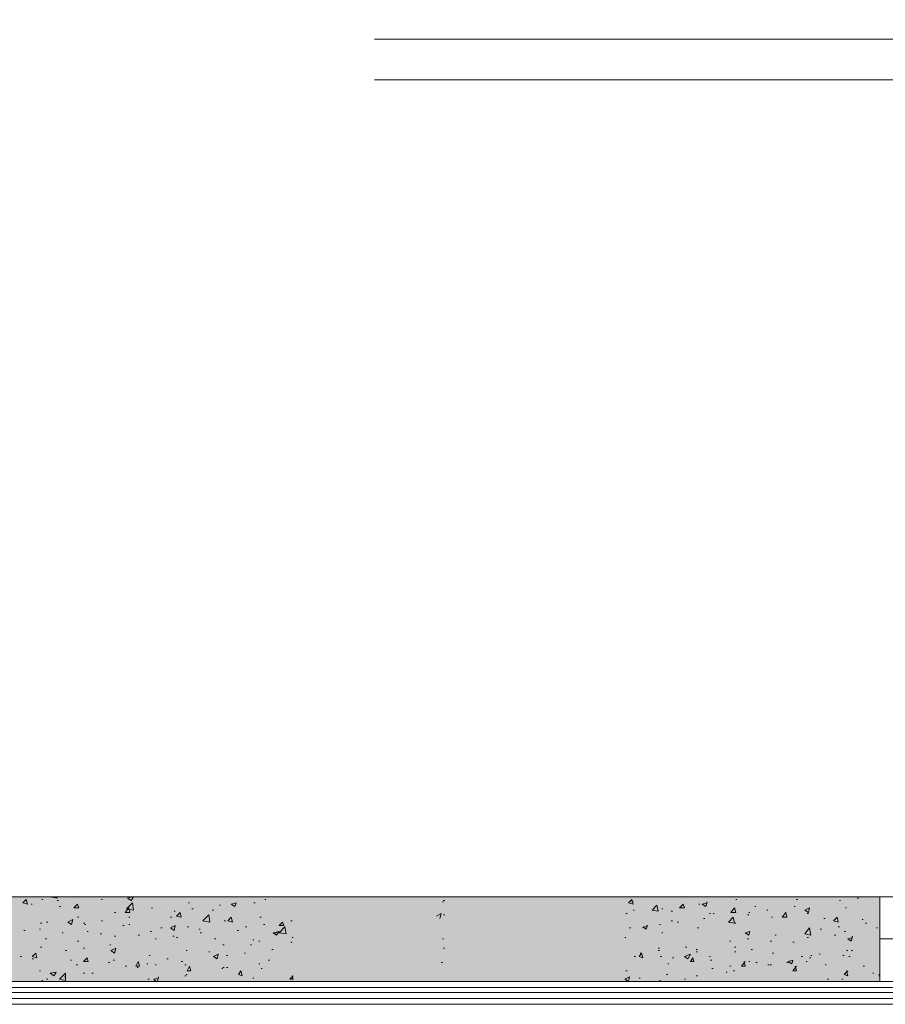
# Model space of a CAD drawing. Header units: millimetres. Extents: x -14047 to 49934, y -21523 to 14989.
# Tile 378 of 580: x 20138 to 20446, y 4707 to 5056. Entities that reach past the tile are written whole.
import ezdxf

# ---------------------------------------------------------------- set-up
doc = ezdxf.new("R2010")
doc.units = ezdxf.units.MM
doc.layers.add('A_STOLARKA OKIENNA', color=141, linetype='Continuous', lineweight=15)
doc.layers.add('C00-00-00', color=7, linetype='Continuous')
for name, color, linetype, true_color in [('C76-76-76', 7, 'Continuous', 0x767676), ('C98-98-98', 7, 'Continuous', 0x989898), ('C9C-9C-9C', 7, 'Continuous', 0x9c9c9c)]:
    doc.layers.add(name, color=color, linetype=linetype, true_color=true_color)

msp = doc.modelspace()

# ---------------------------------------------------------------- hatches: boundary and pattern name
at = {"layer": 'C9C-9C-9C'}
h = msp.add_hatch(color=256, dxfattribs=at)
h.dxf.hatch_style = 2
h.paths.add_polyline_path([(20094.873, 4744.647), (20443.699, 4714.59), (20094.873, 4714.59)])
h = msp.add_hatch(color=256, dxfattribs=at)
h.dxf.hatch_style = 2
h.paths.add_polyline_path([(20094.873, 4744.647), (20443.699, 4744.647), (20443.699, 4714.59)])

# ---------------------------------------------------------------- linework, layer by layer
at = {"layer": 'A_STOLARKA OKIENNA'}
for p, q in [((21650.389, 5049.13), (20264.211, 5049.13)), ((21407.629, 5034.63), (20264.211, 5034.63))]:
    msp.add_line(p, q, dxfattribs=at)
at = {"layer": 'C00-00-00', "lineweight": 0}
for points in [[(20094.873, 4744.647), (20094.873, 4714.59), (20443.699, 4714.59), (20443.699, 4744.647)], [(20443.699, 4744.647), (20443.699, 4729.83), (20653.673, 4729.83), (20653.673, 4744.647)], [(20443.699, 4729.83), (20443.699, 4714.59), (20653.673, 4714.59), (20653.673, 4729.83)]]:
    msp.add_lwpolyline(points, close=True, dxfattribs=at)
for points in [[(18871.016, 4714.59), (23257.173, 4714.59)], [(18871.016, 4712.473), (23257.173, 4712.473)], [(22750.866, 4714.59), (18955.683, 4714.59)], [(18871.016, 4710.78), (23257.173, 4710.78)], [(18871.016, 4708.663), (23257.173, 4708.663)], [(18871.016, 4706.547), (23257.173, 4706.547)]]:
    msp.add_lwpolyline(points, dxfattribs=at)
at = {"layer": 'C76-76-76', "lineweight": 0}
msp.add_lwpolyline([(20094.873, 5861.823), (20094.873, 4714.59), (21726.823, 4714.59), (21726.823, 5861.823)], close=True, dxfattribs=at)
at = {"layer": 'C98-98-98', "lineweight": 0}
for points in [[(20139.323, 4742.53), (20140.593, 4743.8)], [(20141.016, 4742.107), (20140.593, 4743.8)], [(20146.096, 4743.8), (20146.519, 4743.8)], [(20149.059, 4744.647), (20149.483, 4744.647)], [(20149.059, 4744.647), (20151.599, 4744.223)], [(20151.599, 4744.223), (20151.176, 4744.647)], [(20151.599, 4743.377), (20152.023, 4743.377)], [(20167.263, 4743.8), (20167.686, 4743.8)], [(20176.576, 4744.223), (20178.269, 4744.647)], [(20176.576, 4744.223), (20177.846, 4743.377)], [(20177.846, 4743.377), (20178.693, 4744.647)], [(20211.289, 4744.647), (20211.713, 4744.647)], [(20225.259, 4743.8), (20225.683, 4743.8)], [(20288.336, 4742.953), (20288.759, 4742.953)], [(20288.759, 4743.377), (20289.183, 4743.377)], [(20354.376, 4742.53), (20355.646, 4743.8)], [(20356.069, 4742.107), (20355.646, 4743.8)], [(20355.646, 4742.953), (20356.069, 4742.953)], [(20381.893, 4741.26), (20382.316, 4742.953)], [(20392.476, 4743.8), (20392.899, 4743.8)], [(20414.066, 4743.8), (20414.489, 4743.8)], [(20429.306, 4743.377), (20429.729, 4743.377)], [(20435.656, 4744.223), (20436.079, 4744.223)], [(20139.323, 4742.53), (20141.016, 4742.107)], [(20142.286, 4742.107), (20142.709, 4742.107)], [(20152.446, 4741.26), (20152.869, 4741.26)], [(20157.526, 4740.837), (20158.796, 4742.107)], [(20157.526, 4740.837), (20159.219, 4740.837)], [(20159.219, 4740.837), (20158.796, 4742.107)], [(20171.919, 4739.143), (20172.343, 4739.143)], [(20175.729, 4739.143), (20176.999, 4740.837)], [(20175.729, 4739.143), (20177.423, 4739.143)], [(20176.153, 4740.413), (20178.269, 4742.53)], [(20176.153, 4740.413), (20178.693, 4739.99)], [(20177.423, 4739.143), (20176.999, 4740.837)], [(20178.693, 4739.99), (20178.269, 4742.53)], [(20185.043, 4740.837), (20185.466, 4740.837)], [(20193.086, 4739.567), (20193.509, 4739.567)], [(20193.933, 4737.873), (20195.203, 4739.143)], [(20195.626, 4737.45), (20195.203, 4739.143)], [(20198.166, 4742.53), (20198.589, 4742.53)], [(20199.436, 4740.413), (20199.859, 4740.413)], [(20206.633, 4739.99), (20207.056, 4739.99)], [(20209.173, 4741.683), (20209.596, 4741.683)], [(20213.406, 4742.107), (20215.099, 4742.53)], [(20213.406, 4742.107), (20214.676, 4741.26)], [(20214.676, 4741.26), (20215.099, 4742.53)], [(20221.449, 4742.53), (20221.873, 4742.53)], [(20354.376, 4742.53), (20356.069, 4742.107)], [(20356.069, 4739.99), (20356.493, 4739.99)], [(20362.843, 4739.99), (20364.536, 4741.683)], [(20362.843, 4739.99), (20364.959, 4739.567)], [(20364.959, 4739.567), (20364.536, 4741.683)], [(20366.229, 4740.413), (20366.653, 4740.413)], [(20369.616, 4739.567), (20370.039, 4739.567)], [(20372.579, 4740.837), (20373.849, 4742.107)], [(20372.579, 4740.837), (20374.273, 4740.837)], [(20374.273, 4740.837), (20373.849, 4742.107)], [(20379.353, 4742.107), (20379.776, 4742.107)], [(20380.623, 4742.107), (20382.316, 4742.53)], [(20380.623, 4742.107), (20381.893, 4741.26)], [(20390.783, 4739.143), (20392.053, 4740.837)], [(20390.783, 4739.143), (20392.476, 4739.143)], [(20392.476, 4739.143), (20392.053, 4740.837)], [(20397.133, 4739.143), (20397.556, 4739.143)], [(20399.249, 4741.26), (20399.673, 4741.26)], [(20403.483, 4739.99), (20403.906, 4739.99)], [(20408.986, 4737.45), (20410.256, 4739.143)], [(20410.679, 4737.45), (20410.256, 4739.143)], [(20413.219, 4741.26), (20413.643, 4741.26)], [(20417.029, 4739.99), (20418.723, 4740.837)], [(20417.029, 4739.99), (20418.299, 4739.143)], [(20418.299, 4739.143), (20418.723, 4740.837)], [(20431.423, 4740.837), (20431.846, 4740.837)], [(20147.789, 4735.757), (20148.213, 4735.757)], [(20155.409, 4735.757), (20157.103, 4736.603)], [(20155.409, 4735.757), (20156.679, 4734.91)], [(20156.679, 4734.91), (20157.103, 4736.603)], [(20158.796, 4737.45), (20159.219, 4737.45)], [(20167.263, 4736.18), (20167.686, 4736.18)], [(20176.999, 4737.45), (20177.423, 4737.45)], [(20191.816, 4737.45), (20192.239, 4737.45)], [(20193.933, 4737.873), (20195.626, 4737.45)], [(20203.246, 4736.18), (20205.363, 4738.297)], [(20203.246, 4736.18), (20205.786, 4735.757)], [(20205.786, 4735.757), (20205.363, 4738.297)], [(20210.866, 4736.18), (20211.289, 4736.18)], [(20212.136, 4736.18), (20213.406, 4737.45)], [(20212.136, 4736.18), (20213.829, 4735.757)], [(20213.829, 4735.757), (20213.406, 4737.45)], [(20223.566, 4737.45), (20223.989, 4737.45)], [(20230.339, 4734.487), (20231.609, 4735.757)], [(20232.033, 4734.487), (20231.609, 4735.757)], [(20234.573, 4736.18), (20234.996, 4736.18)], [(20286.219, 4737.873), (20287.913, 4738.72)], [(20287.489, 4737.027), (20287.913, 4738.72)], [(20288.759, 4738.297), (20289.183, 4738.297)], [(20353.529, 4738.72), (20353.953, 4738.72)], [(20369.616, 4736.18), (20370.039, 4736.18)], [(20371.733, 4735.757), (20372.156, 4735.757)], [(20381.046, 4737.027), (20381.469, 4737.027)], [(20383.163, 4738.72), (20383.586, 4738.72)], [(20384.433, 4738.72), (20384.856, 4738.72)], [(20389.936, 4735.757), (20391.629, 4737.45)], [(20389.936, 4735.757), (20392.053, 4735.333)], [(20392.053, 4735.333), (20391.629, 4737.45)], [(20396.709, 4738.297), (20397.133, 4738.297)], [(20405.176, 4737.45), (20405.599, 4737.45)], [(20408.986, 4737.45), (20410.679, 4737.45)], [(20410.256, 4737.45), (20410.679, 4737.45)], [(20417.876, 4738.72), (20418.299, 4738.72)], [(20423.803, 4737.027), (20424.226, 4737.027)], [(20427.189, 4736.18), (20428.459, 4737.45)], [(20427.189, 4736.18), (20428.883, 4735.757)], [(20428.883, 4735.757), (20428.459, 4737.45)], [(20437.349, 4736.603), (20437.773, 4736.603)], [(20139.746, 4732.793), (20140.169, 4732.793)], [(20145.249, 4733.217), (20145.673, 4733.217)], [(20145.673, 4735.333), (20146.096, 4735.333)], [(20160.913, 4735.333), (20161.336, 4735.333)], [(20161.336, 4734.91), (20161.759, 4734.91)], [(20162.183, 4732.37), (20162.606, 4732.37)], [(20174.883, 4734.487), (20175.306, 4734.487)], [(20176.999, 4734.91), (20177.423, 4734.91)], [(20184.619, 4732.37), (20185.043, 4732.37)], [(20188.429, 4733.64), (20188.853, 4733.64)], [(20191.816, 4733.64), (20193.509, 4734.487)], [(20191.816, 4733.64), (20193.086, 4732.793)], [(20193.086, 4732.793), (20193.509, 4734.487)], [(20197.743, 4734.063), (20198.166, 4734.063)], [(20201.976, 4733.217), (20202.399, 4733.217)], [(20215.523, 4732.793), (20215.946, 4732.793)], [(20218.486, 4734.063), (20218.909, 4734.063)], [(20224.836, 4734.91), (20225.259, 4734.91)], [(20228.223, 4731.947), (20230.339, 4732.37)], [(20229.493, 4731.1), (20230.339, 4732.37)], [(20230.339, 4734.487), (20232.033, 4734.487)], [(20230.339, 4731.947), (20232.456, 4734.063)], [(20232.879, 4731.523), (20232.456, 4734.063)], [(20354.799, 4733.64), (20355.223, 4733.64)], [(20359.456, 4733.64), (20361.149, 4734.487)], [(20359.456, 4734.063), (20360.726, 4733.217)], [(20360.726, 4733.217), (20361.149, 4734.487)], [(20365.383, 4734.91), (20365.806, 4734.91)], [(20378.929, 4733.64), (20379.353, 4733.64)], [(20392.053, 4735.333), (20392.476, 4735.333)], [(20395.863, 4731.947), (20397.556, 4732.37)], [(20397.133, 4731.1), (20397.556, 4732.37)], [(20417.029, 4731.523), (20418.723, 4733.64)], [(20419.146, 4731.1), (20418.723, 4733.64)], [(20422.533, 4733.217), (20422.956, 4733.217)], [(20428.883, 4734.063), (20429.306, 4734.063)], [(20430.999, 4732.37), (20431.423, 4732.37)], [(20438.619, 4735.333), (20439.043, 4735.333)], [(20442.429, 4733.64), (20442.853, 4733.64)], [(20147.366, 4729.83), (20147.789, 4729.83)], [(20153.293, 4731.947), (20153.716, 4731.947)], [(20158.796, 4728.983), (20159.219, 4728.983)], [(20166.839, 4731.523), (20167.263, 4731.523)], [(20171.919, 4730.677), (20172.343, 4730.677)], [(20180.386, 4731.1), (20180.809, 4731.1)], [(20186.313, 4729.83), (20186.736, 4729.83)], [(20192.663, 4730.677), (20193.086, 4730.677)], [(20193.933, 4730.253), (20194.356, 4730.253)], [(20202.399, 4731.947), (20202.823, 4731.947)], [(20207.479, 4729.83), (20207.903, 4729.83)], [(20221.026, 4729.407), (20221.449, 4729.407)], [(20223.143, 4728.983), (20223.566, 4728.983)], [(20228.223, 4731.947), (20229.493, 4731.1)], [(20229.069, 4731.947), (20229.493, 4731.947)], [(20230.339, 4731.947), (20232.879, 4731.523)], [(20234.996, 4730.253), (20235.419, 4730.253)], [(20288.336, 4729.83), (20288.759, 4729.83)], [(20353.106, 4730.253), (20353.529, 4730.253)], [(20366.229, 4731.947), (20366.653, 4731.947)], [(20390.359, 4728.983), (20390.783, 4728.983)], [(20395.863, 4731.947), (20397.133, 4731.1)], [(20396.709, 4729.83), (20397.133, 4729.83)], [(20404.753, 4728.983), (20405.176, 4728.983)], [(20406.446, 4731.1), (20406.869, 4731.1)], [(20417.029, 4731.523), (20419.146, 4731.1)], [(20417.876, 4730.253), (20418.299, 4730.253)], [(20427.613, 4731.1), (20428.036, 4731.1)], [(20432.269, 4729.83), (20433.963, 4730.253)], [(20432.269, 4729.83), (20433.539, 4728.983)], [(20433.539, 4728.983), (20433.963, 4730.677)], [(20145.673, 4726.867), (20146.096, 4726.867)], [(20154.563, 4725.597), (20154.986, 4725.597)], [(20160.913, 4726.443), (20161.336, 4726.443)], [(20170.226, 4727.713), (20170.649, 4727.713)], [(20170.649, 4725.597), (20172.343, 4726.443)], [(20170.649, 4725.597), (20171.919, 4724.75)], [(20171.919, 4724.75), (20172.343, 4726.443)], [(20197.319, 4725.597), (20197.743, 4725.597)], [(20205.363, 4725.173), (20205.786, 4725.173)], [(20210.443, 4727.713), (20210.866, 4727.713)], [(20220.179, 4727.713), (20220.603, 4727.713)], [(20227.799, 4726.02), (20228.223, 4726.02)], [(20234.573, 4728.56), (20234.996, 4728.56)], [(20288.759, 4726.443), (20289.183, 4726.443)], [(20364.959, 4726.443), (20365.383, 4726.443)], [(20364.959, 4725.597), (20365.383, 4725.597)], [(20374.696, 4726.867), (20375.119, 4726.867)], [(20378.506, 4726.02), (20378.929, 4726.02)], [(20378.506, 4725.173), (20378.929, 4725.173)], [(20392.053, 4726.867), (20392.476, 4726.867)], [(20392.053, 4725.173), (20392.476, 4725.173)], [(20397.979, 4726.02), (20398.403, 4726.02)], [(20412.796, 4728.56), (20413.219, 4728.56)], [(20431.846, 4725.597), (20432.269, 4725.597)], [(20433.539, 4725.597), (20433.963, 4725.597)], [(20138.476, 4723.48), (20138.899, 4723.48)], [(20142.709, 4723.48), (20143.979, 4724.75)], [(20142.709, 4723.48), (20144.403, 4723.057)], [(20142.709, 4722.633), (20143.133, 4722.633)], [(20144.403, 4723.057), (20143.979, 4724.75)], [(20156.256, 4722.21), (20156.679, 4722.21)], [(20160.913, 4721.787), (20162.183, 4723.057)], [(20160.913, 4721.787), (20162.606, 4721.787)], [(20162.606, 4721.787), (20162.183, 4723.057)], [(20171.496, 4722.21), (20171.919, 4722.21)], [(20179.539, 4720.093), (20180.386, 4721.787)], [(20180.809, 4720.093), (20180.386, 4721.787)], [(20184.196, 4723.903), (20184.619, 4723.903)], [(20190.546, 4722.633), (20190.969, 4722.633)], [(20195.626, 4721.787), (20196.049, 4721.787)], [(20207.056, 4723.48), (20208.749, 4724.327)], [(20207.056, 4723.48), (20208.326, 4722.633)], [(20208.326, 4722.633), (20208.749, 4724.327)], [(20211.713, 4723.903), (20212.136, 4723.903)], [(20218.063, 4724.75), (20218.486, 4724.75)], [(20226.529, 4722.21), (20226.953, 4722.21)], [(20356.493, 4723.48), (20356.916, 4723.48)], [(20358.186, 4723.48), (20359.033, 4724.75)], [(20358.186, 4723.48), (20359.456, 4723.057)], [(20358.609, 4724.75), (20359.033, 4724.75)], [(20359.456, 4723.057), (20359.033, 4724.75)], [(20365.806, 4723.48), (20366.229, 4723.48)], [(20370.039, 4723.057), (20370.463, 4723.057)], [(20374.273, 4723.48), (20376.389, 4724.327)], [(20374.273, 4723.48), (20375.543, 4722.633)], [(20375.543, 4722.633), (20376.389, 4724.327)], [(20376.389, 4721.787), (20377.236, 4723.057)], [(20376.389, 4721.787), (20377.659, 4721.787)], [(20377.659, 4721.787), (20377.236, 4723.057)], [(20383.163, 4723.48), (20383.586, 4723.48)], [(20383.586, 4722.21), (20384.009, 4722.21)], [(20394.593, 4720.093), (20395.863, 4721.787)], [(20395.863, 4720.093), (20395.439, 4721.787)], [(20397.133, 4721.787), (20397.556, 4721.787)], [(20405.599, 4724.75), (20406.023, 4724.75)], [(20411.103, 4721.787), (20412.796, 4722.21)], [(20411.103, 4721.787), (20412.373, 4720.94)], [(20412.373, 4720.94), (20412.796, 4722.21)], [(20415.759, 4723.48), (20416.183, 4723.48)], [(20417.453, 4721.787), (20417.876, 4721.787)], [(20418.723, 4723.057), (20419.146, 4723.057)], [(20419.146, 4723.903), (20419.569, 4723.903)], [(20422.109, 4724.327), (20422.533, 4724.327)], [(20430.576, 4723.903), (20430.999, 4723.903)], [(20432.693, 4723.48), (20433.116, 4723.48)], [(20145.249, 4718.4), (20145.673, 4718.4)], [(20158.373, 4720.517), (20158.796, 4720.517)], [(20169.803, 4721.363), (20170.226, 4721.363)], [(20175.729, 4720.093), (20176.153, 4720.093)], [(20179.539, 4720.093), (20180.809, 4720.093)], [(20179.963, 4719.67), (20180.386, 4719.67)], [(20183.349, 4720.94), (20183.773, 4720.94)], [(20186.313, 4720.517), (20186.736, 4720.517)], [(20196.896, 4720.517), (20197.319, 4720.517)], [(20197.743, 4718.4), (20198.589, 4720.093)], [(20197.743, 4718.4), (20199.013, 4718.4)], [(20199.013, 4718.4), (20198.589, 4720.093)], [(20210.019, 4719.247), (20210.443, 4719.247)], [(20210.443, 4719.67), (20210.866, 4719.67)], [(20211.713, 4719.67), (20212.136, 4719.67)], [(20215.946, 4717.13), (20216.793, 4718.4)], [(20217.216, 4716.707), (20216.793, 4718.4)], [(20223.143, 4720.94), (20223.566, 4720.94)], [(20223.989, 4719.247), (20224.413, 4719.247)], [(20287.913, 4721.363), (20288.336, 4721.363)], [(20353.529, 4718.4), (20353.953, 4718.4)], [(20368.346, 4720.94), (20368.769, 4720.94)], [(20384.009, 4719.247), (20384.433, 4719.247)], [(20390.359, 4720.093), (20390.783, 4720.093)], [(20391.629, 4718.4), (20392.053, 4718.4)], [(20394.593, 4720.093), (20395.863, 4720.093)], [(20399.673, 4721.363), (20400.096, 4721.363)], [(20403.906, 4720.517), (20404.329, 4720.517)], [(20404.753, 4720.517), (20405.176, 4720.517)], [(20410.679, 4721.363), (20411.103, 4721.363)], [(20412.796, 4718.4), (20414.066, 4720.093)], [(20412.796, 4718.4), (20414.066, 4718.4)], [(20414.066, 4718.4), (20413.643, 4720.093)], [(20424.226, 4720.517), (20424.649, 4720.517)], [(20430.999, 4717.13), (20432.269, 4718.4)], [(20432.269, 4716.707), (20431.846, 4718.4)], [(20437.773, 4720.093), (20438.196, 4720.093)], [(20146.096, 4715.013), (20146.519, 4715.013)], [(20147.789, 4715.437), (20148.213, 4715.437)], [(20149.059, 4717.553), (20151.176, 4717.977)], [(20149.059, 4717.553), (20150.329, 4716.707)], [(20150.329, 4716.707), (20151.176, 4717.977)], [(20152.446, 4715.437), (20154.563, 4717.553)], [(20152.446, 4715.437), (20154.563, 4715.013)], [(20154.139, 4716.283), (20154.563, 4716.283)], [(20154.563, 4715.013), (20154.563, 4717.553)], [(20160.913, 4717.553), (20161.336, 4717.553)], [(20163.876, 4717.553), (20164.299, 4717.553)], [(20183.773, 4715.437), (20184.196, 4715.437)], [(20185.889, 4715.437), (20187.583, 4715.86)], [(20185.889, 4715.437), (20186.736, 4714.59)], [(20187.159, 4714.59), (20187.583, 4716.283)], [(20196.896, 4716.707), (20197.319, 4716.707)], [(20197.319, 4717.13), (20197.743, 4717.13)], [(20215.946, 4717.13), (20217.216, 4716.707)], [(20221.026, 4715.86), (20221.449, 4715.86)], [(20234.149, 4715.437), (20235.419, 4716.707)], [(20234.149, 4715.437), (20235.419, 4715.437)], [(20235.419, 4715.437), (20234.996, 4716.707)], [(20353.106, 4715.437), (20354.799, 4716.283)], [(20353.106, 4715.437), (20354.376, 4714.59)], [(20354.376, 4714.59), (20354.799, 4716.283)], [(20358.186, 4715.86), (20358.609, 4715.86)], [(20365.383, 4715.013), (20365.806, 4715.013)], [(20367.923, 4717.13), (20368.346, 4717.13)], [(20374.273, 4715.437), (20374.696, 4715.437)], [(20378.506, 4716.707), (20378.929, 4716.707)], [(20389.089, 4717.977), (20389.513, 4717.977)], [(20425.073, 4715.437), (20425.496, 4715.437)], [(20430.153, 4715.437), (20430.576, 4715.437)], [(20430.999, 4717.13), (20432.269, 4716.707)], [(20441.159, 4717.553), (20441.583, 4717.553)], [(20443.276, 4717.13), (20443.699, 4717.13)], [(20443.276, 4716.707), (20443.699, 4716.707)], [(20211.289, 4714.59), (20211.713, 4714.59)]]:
    msp.add_lwpolyline(points, dxfattribs=at)

doc.saveas('drawing.dxf')
